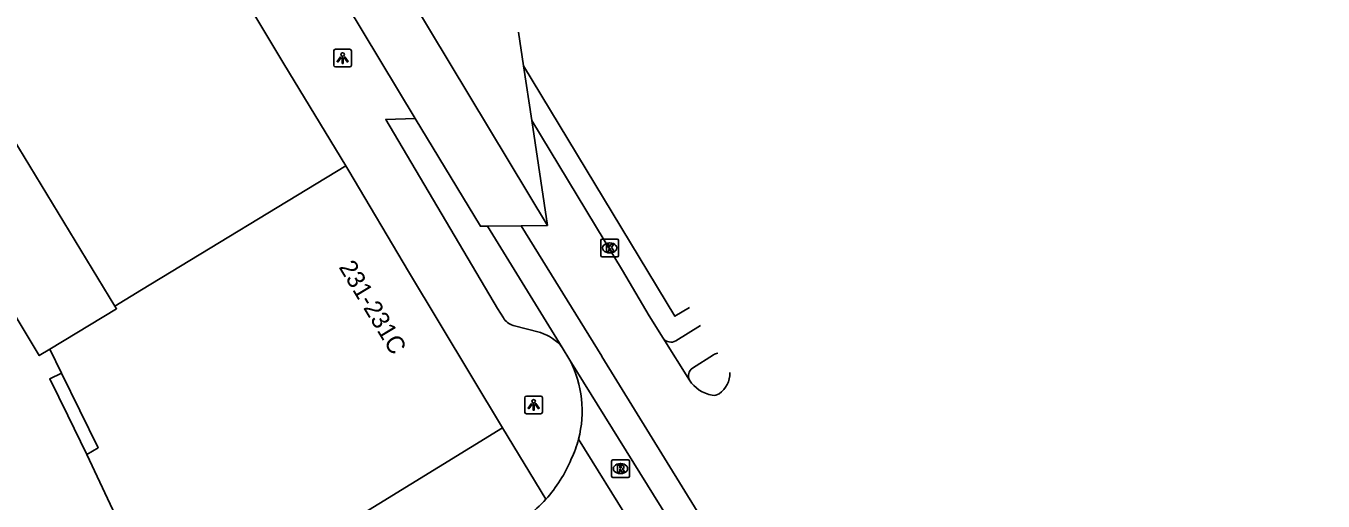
# Model space of a CAD drawing. Extents: x 159888 to 160757, y 384031 to 384746.
# Drawn here: x 160493.5 to 160566.6, y 384478.5 to 384505.3 of the extents above; entities that cross this region are included whole.
import ezdxf

# ---------------------------------------------------------------- set-up
doc = ezdxf.new("R2010")
doc.units = 0
for name, color, linetype in [('IMGEO_Berm_groen', 7, 'Continuous'), ('IMGEO_Fietspad_gesloten', 7, 'Continuous'), ('IMGEO_Kolk', 7, 'Continuous'), ('IMGEO_Lichtpunt', 7, 'Continuous'), ('IMGEO_Pand', 7, 'Continuous'), ('IMGEO_Pand_nummerreeks', 7, 'Continuous'), ('IMGEO_Rijbaan_lokaal_gesloten', 7, 'Continuous'), ('IMGEO_Rijbaan_lokaal_open', 7, 'Continuous'), ('IMGEO_Rioolput', 7, 'Continuous'), ('IMGEO_Voetpad_open', 7, 'Continuous')]:
    doc.layers.add(name, color=color, linetype=linetype)

msp = doc.modelspace()

# ---------------------------------------------------------------- linework, layer by layer
at = {"layer": 'IMGEO_Berm_groen'}
for points in [[(160521.234, 384504.924), (160521.52, 384503.02)], [(160521.52, 384503.02), (160521.986, 384499.927)], [(160530.865, 384489.393), (160530.053, 384488.897), (160521.52, 384503.02)]]:
    msp.add_lwpolyline(points, dxfattribs=at)
at = {"layer": 'IMGEO_Fietspad_gesloten'}
for points in [[(160475.465, 384570.046), (160478.437, 384567.605), (160482.029, 384561.886), (160522.875, 384494.017)], [(160515.425, 384500.053), (160477.316, 384563.328)], [(160515.425, 384500.053), (160519.088, 384493.971), (160519.494, 384493.976)]]:
    msp.add_lwpolyline(points, dxfattribs=at)
at = {"layer": 'IMGEO_Kolk'}
for p, q in [((160525.877, 384492.329), (160525.877, 384493.181)), ((160525.952, 384493.255), (160526.804, 384493.255)), ((160526.365, 384493.035), (160526.39, 384493.035)), ((160526.878, 384493.181), (160526.878, 384492.329)), ((160526.804, 384492.255), (160525.952, 384492.255)), ((160526.388, 384492.475), (160526.363, 384492.475))]:
    msp.add_line(p, q, dxfattribs=at)
for points in [[(160525.877, 384492.329), (160525.877, 384493.181)], [(160525.952, 384493.255), (160526.804, 384493.255)], [(160526.878, 384493.181), (160526.878, 384492.329)], [(160526.804, 384492.255), (160525.952, 384492.255)], [(160526.198, 384492.955), (160526.321, 384492.955), (160526.321, 384492.804), (160526.451, 384492.955), (160526.615, 384492.955), (160526.469, 384492.804), (160526.622, 384492.555), (160526.47, 384492.555), (160526.385, 384492.719), (160526.321, 384492.652), (160526.321, 384492.555), (160526.198, 384492.555), (160526.198, 384492.955)]]:
    msp.add_lwpolyline(points, dxfattribs=at)
for centre, start, end in [((160525.954, 384493.179), 91.55205, 178.44795), ((160525.954, 384493.179), 91.55205, 178.44795), ((160526.802, 384493.179), 1.55205, 88.44795), ((160526.802, 384493.179), 1.55205, 88.44795), ((160525.954, 384492.331), 181.55205, 268.44795), ((160525.954, 384492.331), 181.55205, 268.44795), ((160526.802, 384492.331), 271.55205, 358.44795), ((160526.802, 384492.331), 271.55205, 358.44795)]:
    msp.add_arc(centre, 0.0765, start, end, dxfattribs=at)
for centre, major_axis, ratio, start_param, end_param in [((160526.364, 384492.755), (-0.387, 0.002), 0.722429, 4.712389, 7.853982), ((160526.389, 384492.755), (-0.39, 0.002), 0.717154, 1.570796, 4.712389)]:
    msp.add_ellipse(centre, major_axis=major_axis, ratio=ratio, start_param=start_param, end_param=end_param, dxfattribs=at)
at = {"layer": 'IMGEO_Lichtpunt'}
for p, q in [((160511.731, 384503.954), (160510.923, 384503.954)), ((160511.731, 384503.954), (160510.923, 384503.954)), ((160510.829, 384503.859), (160510.829, 384503.052)), ((160510.829, 384503.859), (160510.829, 384503.052)), ((160511.825, 384503.052), (160511.825, 384503.859)), ((160511.825, 384503.052), (160511.825, 384503.859)), ((160510.923, 384502.958), (160511.731, 384502.958)), ((160510.923, 384502.958), (160511.731, 384502.958)), ((160521.592, 384484.311), (160521.592, 384483.504)), ((160521.592, 384484.311), (160521.592, 384483.504)), ((160522.494, 384484.406), (160521.686, 384484.406)), ((160522.494, 384484.406), (160521.686, 384484.406)), ((160522.588, 384483.504), (160522.588, 384484.311)), ((160522.588, 384483.504), (160522.588, 384484.311)), ((160521.686, 384483.41), (160522.494, 384483.41)), ((160521.686, 384483.41), (160522.494, 384483.41))]:
    msp.add_line(p, q, dxfattribs=at)
for points in [[(160511.203, 384503.523), (160511.242, 384503.495), (160511.054, 384503.233), (160511.016, 384503.26), (160511.203, 384503.523)], [(160511.305, 384503.475), (160511.352, 384503.475), (160511.352, 384503.153), (160511.305, 384503.153), (160511.305, 384503.475)], [(160511.415, 384503.495), (160511.453, 384503.522), (160511.64, 384503.26), (160511.601, 384503.232), (160511.415, 384503.495)], [(160521.966, 384483.975), (160522.005, 384483.947), (160521.817, 384483.685), (160521.779, 384483.712), (160521.966, 384483.975)], [(160522.068, 384483.927), (160522.115, 384483.927), (160522.115, 384483.605), (160522.068, 384483.605), (160522.068, 384483.927)], [(160522.178, 384483.947), (160522.216, 384483.974), (160522.403, 384483.712), (160522.364, 384483.684), (160522.178, 384483.947)]]:
    msp.add_lwpolyline(points, dxfattribs=at)
for centre in [(160511.328, 384503.657), (160522.091, 384484.109)]:
    msp.add_circle(centre, 0.0994, dxfattribs=at)
for centre, start, end in [((160510.923, 384503.859), 90, 180), ((160510.923, 384503.859), 90, 180), ((160511.731, 384503.859), 0, 90), ((160511.731, 384503.859), 0, 90), ((160510.923, 384503.052), 180, 270), ((160510.923, 384503.052), 180, 270), ((160511.731, 384503.052), 270, 0), ((160511.731, 384503.052), 270, 360), ((160521.686, 384484.311), 90, 180), ((160521.686, 384484.311), 90, 180), ((160522.494, 384484.311), 0, 90), ((160522.494, 384484.311), 0, 90), ((160521.686, 384483.504), 180, 270), ((160521.686, 384483.504), 180, 270), ((160522.494, 384483.504), 270, 0), ((160522.494, 384483.504), 270, 360)]:
    msp.add_arc(centre, 0.0946, start, end, dxfattribs=at)
at = {"layer": 'IMGEO_Pand'}
for points in [[(160497.134, 384521.348), (160497.396, 384520.838), (160501.628, 384513.801), (160504.816, 384508.47), (160508.017, 384503.132), (160511.508, 384497.372)], [(160484.643, 384512.292), (160492.11, 384500), (160498.504, 384489.473)], [(160511.508, 384497.372), (160500, 384490.382), (160498.504, 384489.473)], [(160511.508, 384497.372), (160511.677, 384497.092), (160515.038, 384491.416), (160520.333, 384482.605)], [(160498.504, 384489.473), (160498.593, 384489.327), (160494.833, 384487.044)], [(160494.833, 384487.044), (160495.493, 384485.697)], [(160495.493, 384485.697), (160497.552, 384481.492), (160496.917, 384481.107)], [(160500.925, 384472.529), (160511.409, 384477.481), (160511.574, 384477.21), (160520.333, 384482.605)], [(160496.917, 384481.107), (160498.809, 384477.059), (160500, 384474.509), (160500.925, 384472.529)]]:
    msp.add_lwpolyline(points, dxfattribs=at)
at = {"layer": 'IMGEO_Rijbaan_lokaal_gesloten'}
for points in [[(160522.875, 384494.017), (160521.986, 384499.927)], [(160521.986, 384499.927), (160527.089, 384491.477), (160528.599, 384488.928), (160529.392, 384487.663)], [(160519.494, 384493.976), (160521.397, 384493.999)], [(160523.701, 384487.143), (160519.494, 384493.976)], [(160522.875, 384494.017), (160521.397, 384493.999)], [(160521.397, 384493.999), (160525.927, 384486.643), (160525.936, 384486.628), (160565.675, 384422.118), (160628.254, 384321.427)], [(160524.133, 384486.422), (160523.701, 384487.143)], [(160530.872, 384485.299), (160529.392, 384487.663)], [(160524.133, 384486.422), (160537.603, 384464.743)], [(160524.619, 384481.967), (160530.583, 384472.361)]]:
    msp.add_lwpolyline(points, dxfattribs=at)
for centre, radius, start, end in [((160518.526, 384483.556), 6.297, 345.37928, 27.07238), ((160531.746, 384485.679), 1.395, 304.747, 1.8579), ((160532.509, 384486.366), 1.954, 213.0956, 259.48295), ((160532.235, 384484.983), 0.544, 261.24788, 304.24604)]:
    msp.add_arc(centre, radius, start, end, dxfattribs=at)
at = {"layer": 'IMGEO_Rijbaan_lokaal_open'}
for points in [[(160494.833, 384487.044), (160494.234, 384486.681), (160486.241, 384500), (160480.594, 384509.41)], [(160495.493, 384485.697), (160494.828, 384485.372), (160495.839, 384483.307), (160496.917, 384481.107)]]:
    msp.add_lwpolyline(points, dxfattribs=at)
for centre, radius, start, end in [((160518.541, 384483.561), 6.283, 334.5123, 345.30612), ((160516.747, 384483.982), 8.094, 318.1526, 337.29043), ((160516.758, 384483.982), 8.085, 297.92961, 318.10074)]:
    msp.add_arc(centre, radius, start, end, dxfattribs=at)
at = {"layer": 'IMGEO_Rioolput'}
for p, q in [((160526.484, 384479.888), (160526.484, 384480.74)), ((160526.559, 384480.814), (160527.411, 384480.814)), ((160526.972, 384480.594), (160526.997, 384480.594)), ((160527.485, 384480.74), (160527.485, 384479.888)), ((160526.995, 384480.034), (160526.97, 384480.034)), ((160527.411, 384479.814), (160526.559, 384479.814))]:
    msp.add_line(p, q, dxfattribs=at)
for points in [[(160526.484, 384479.888), (160526.484, 384480.74)], [(160526.559, 384480.814), (160527.411, 384480.814)], [(160527.485, 384480.74), (160527.485, 384479.888)], [(160527.073, 384480.512), (160526.821, 384480.514), (160526.821, 384480.114)], [(160526.821, 384480.114), (160526.945, 384480.114), (160526.945, 384480.276), (160526.956, 384480.276)], [(160526.999, 384480.433), (160526.945, 384480.433), (160526.945, 384480.352)], [(160526.945, 384480.352), (160526.997, 384480.352)], [(160527.003, 384480.247), (160527.074, 384480.114), (160527.214, 384480.114), (160527.149, 384480.24)], [(160527.411, 384479.814), (160526.559, 384479.814)]]:
    msp.add_lwpolyline(points, dxfattribs=at)
for centre, radius, start, end in [((160526.561, 384480.738), 0.0765, 91.55205, 178.44795), ((160526.561, 384480.738), 0.0765, 91.55205, 178.44795), ((160527.409, 384480.738), 0.0765, 1.55205, 88.44795), ((160527.409, 384480.738), 0.0765, 1.55205, 88.44795), ((160526.561, 384479.89), 0.0765, 181.55205, 268.44795), ((160526.561, 384479.89), 0.0765, 181.55205, 268.44795), ((160526.955, 384480.223), 0.0533, 26.02933, 88.69889), ((160526.981, 384480.541), 0.19, 274.7715, 282.96867), ((160527.005, 384480.337), 0.0964, 77.00612, 93.18647), ((160527.019, 384480.394), 0.0378, 276.66336, 79.67722), ((160527.072, 384480.402), 0.109, 350.36119, 89.41601), ((160527.07, 384480.402), 0.112, 277.58423, 350.98172), ((160527.054, 384480.187), 0.108, 29.51342, 73.79051), ((160527.409, 384479.89), 0.0765, 271.55205, 358.44795), ((160527.409, 384479.89), 0.0765, 271.55205, 358.44795)]:
    msp.add_arc(centre, radius, start, end, dxfattribs=at)
for centre, major_axis, ratio, start_param, end_param in [((160526.971, 384480.314), (-0.387, 0.002), 0.722429, 4.712389, 7.853982), ((160526.996, 384480.314), (-0.39, 0.002), 0.717154, 1.570796, 4.712389)]:
    msp.add_ellipse(centre, major_axis=major_axis, ratio=ratio, start_param=start_param, end_param=end_param, dxfattribs=at)
at = {"layer": 'IMGEO_Voetpad_open'}
for points in [[(160520.388, 384488.803), (160520.062, 384489.344), (160513.754, 384500), (160515.425, 384500.053)], [(160522.473, 384487.982), (160520.93, 384488.385)], [(160530.103, 384487.524), (160531.499, 384488.371)], [(160531.031, 384485.977), (160532.23, 384486.723)], [(160520.333, 384482.605), (160522.776, 384478.582)]]:
    msp.add_lwpolyline(points, dxfattribs=at)
for centre, radius, start, end in [((160521.261, 384489.375), 1.044, 213.21942, 251.50049), ((160521.715, 384485.554), 2.544, 38.66178, 72.6545), ((160529.82, 384487.964), 0.523, 215.09269, 302.78378), ((160532.511, 384486.375), 0.447, 96.37026, 128.90078), ((160531.365, 384485.541), 0.549, 127.46944, 206.13432)]:
    msp.add_arc(centre, radius, start, end, dxfattribs=at)

# ---------------------------------------------------------------- texts
at = {"layer": 'IMGEO_Pand_nummerreeks'}
msp.add_text('231-231C', height=1, rotation=301.10567, dxfattribs=at).set_placement((160511.086, 384491.675))

doc.saveas('drawing.dxf')
